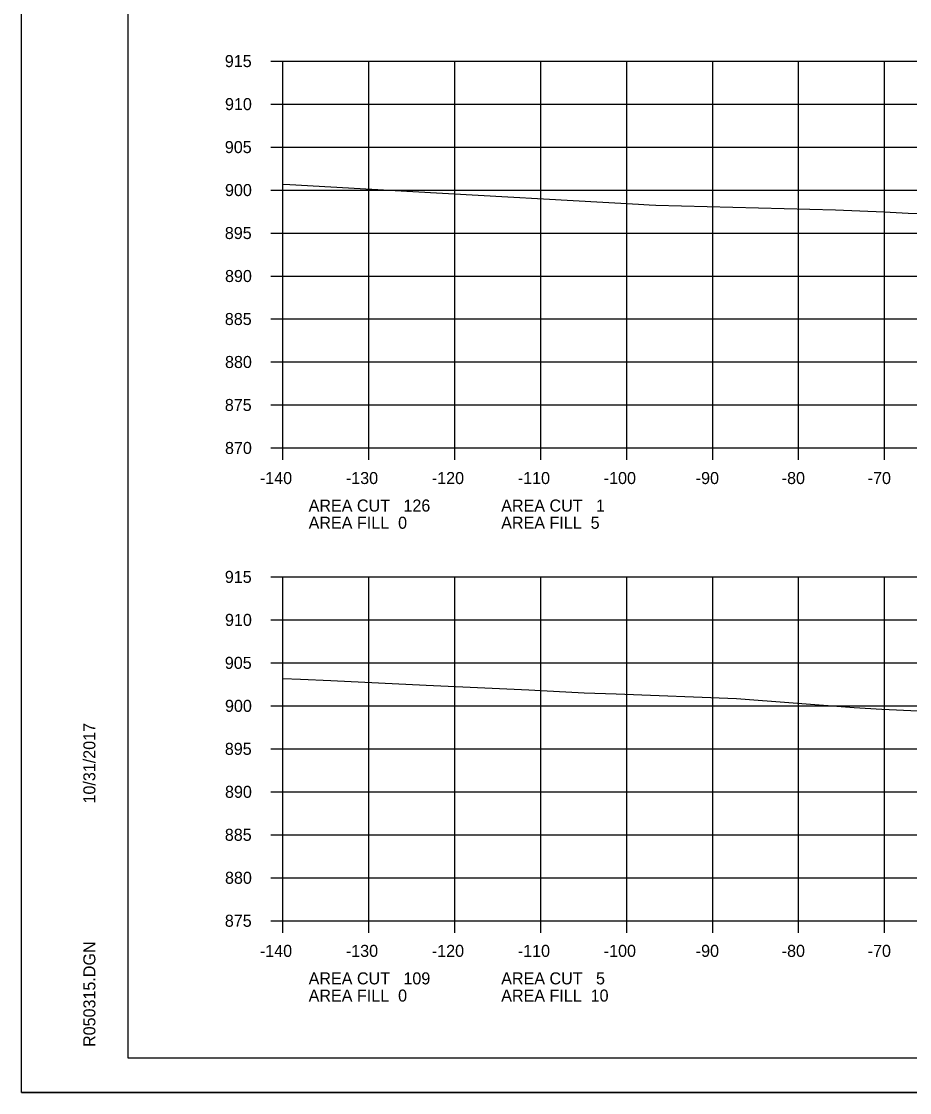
# Model space of a CAD drawing. Extents: x 1486524 to 1499135, y 326561 to 337924.
# Drawn here: x 1488812.5 to 1488915.8, y 331712.6 to 331837.2 of the extents above; entities that cross this region are included whole.
import ezdxf

# ---------------------------------------------------------------- set-up
doc = ezdxf.new("R2010")
doc.units = 0
for name, color, linetype in [('E_Const Align', 7, 'Continuous'), ('E_Const Align Station', 7, 'Continuous'), ('E_Ownership Information', 7, 'Continuous'), ('E_Property Line', 7, 'Continuous'), ('E_Quarter Calls', 7, 'Continuous'), ('E_Tract Number', 7, 'Continuous')]:
    doc.layers.add(name, color=color, linetype=linetype)

msp = doc.modelspace()

# ---------------------------------------------------------------- linework, layer by layer
at = {"layer": 'E_Const Align'}
for p, q in [((1488841.49, 331832.6), (1488842.89, 331832.6)), ((1488842.89, 331787.6), (1488842.89, 331832.6)), ((1488841.49, 331827.6), (1488842.89, 331827.6)), ((1488841.49, 331822.6), (1488842.89, 331822.6)), ((1488841.49, 331817.6), (1488842.89, 331817.6)), ((1488841.49, 331812.6), (1488842.89, 331812.6)), ((1488841.49, 331807.6), (1488842.89, 331807.6)), ((1488841.49, 331802.6), (1488842.89, 331802.6)), ((1488841.49, 331797.6), (1488842.89, 331797.6)), ((1488841.49, 331792.6), (1488842.89, 331792.6)), ((1488841.49, 331787.6), (1488842.89, 331787.6)), ((1488842.89, 331787.6), (1489122.89, 331787.6)), ((1488842.89, 331786.2), (1488842.89, 331787.6)), ((1488852.89, 331786.2), (1488852.89, 331787.6)), ((1488862.89, 331786.2), (1488862.89, 331787.6)), ((1488872.89, 331786.2), (1488872.89, 331787.6)), ((1488882.89, 331786.2), (1488882.89, 331787.6)), ((1488892.89, 331786.2), (1488892.89, 331787.6)), ((1488902.89, 331786.2), (1488902.89, 331787.6)), ((1488912.89, 331786.2), (1488912.89, 331787.6)), ((1488841.49, 331772.6), (1488842.89, 331772.6)), ((1488842.89, 331732.6), (1488842.89, 331772.6)), ((1488841.49, 331767.6), (1488842.89, 331767.6)), ((1488841.49, 331762.6), (1488842.89, 331762.6)), ((1488841.49, 331757.6), (1488842.89, 331757.6)), ((1488841.49, 331752.6), (1488842.89, 331752.6)), ((1488841.49, 331747.6), (1488842.89, 331747.6)), ((1488841.49, 331742.6), (1488842.89, 331742.6)), ((1488841.49, 331737.6), (1488842.89, 331737.6)), ((1488841.49, 331732.6), (1488842.89, 331732.6)), ((1488842.89, 331732.6), (1489122.89, 331732.6)), ((1488842.89, 331731.2), (1488842.89, 331732.6)), ((1488852.89, 331731.2), (1488852.89, 331732.6)), ((1488862.89, 331731.2), (1488862.89, 331732.6)), ((1488872.89, 331731.2), (1488872.89, 331732.6)), ((1488882.89, 331731.2), (1488882.89, 331732.6)), ((1488892.89, 331731.2), (1488892.89, 331732.6)), ((1488902.89, 331731.2), (1488902.89, 331732.6)), ((1488912.89, 331731.2), (1488912.89, 331732.6))]:
    msp.add_line(p, q, dxfattribs=at)
at = {"layer": 'E_Ownership Information'}
for p, q in [((1488842.89, 331832.6), (1489122.89, 331832.6)), ((1488842.89, 331787.6), (1488842.89, 331832.6)), ((1488852.89, 331787.6), (1488852.89, 331832.6)), ((1488862.89, 331787.6), (1488862.89, 331832.6)), ((1488872.89, 331787.6), (1488872.89, 331832.6)), ((1488882.89, 331787.6), (1488882.89, 331832.6)), ((1488892.89, 331787.6), (1488892.89, 331832.6)), ((1488902.89, 331787.6), (1488902.89, 331832.6)), ((1488912.89, 331787.6), (1488912.89, 331832.6)), ((1488842.89, 331827.6), (1489122.89, 331827.6)), ((1488842.89, 331822.6), (1489122.89, 331822.6)), ((1488842.89, 331817.6), (1489122.89, 331817.6)), ((1488842.89, 331812.6), (1489122.89, 331812.6)), ((1488842.89, 331807.6), (1489122.89, 331807.6)), ((1488842.89, 331802.6), (1489122.89, 331802.6)), ((1488842.89, 331797.6), (1489122.89, 331797.6)), ((1488842.89, 331792.6), (1489122.89, 331792.6)), ((1488842.89, 331787.6), (1489122.89, 331787.6)), ((1488842.89, 331772.6), (1489122.89, 331772.6)), ((1488842.89, 331732.6), (1488842.89, 331772.6)), ((1488852.89, 331732.6), (1488852.89, 331772.6)), ((1488862.89, 331732.6), (1488862.89, 331772.6)), ((1488872.89, 331732.6), (1488872.89, 331772.6)), ((1488882.89, 331732.6), (1488882.89, 331772.6)), ((1488892.89, 331732.6), (1488892.89, 331772.6)), ((1488902.89, 331732.6), (1488902.89, 331772.6)), ((1488912.89, 331732.6), (1488912.89, 331772.6)), ((1488842.89, 331767.6), (1489122.89, 331767.6)), ((1488842.89, 331762.6), (1489122.89, 331762.6)), ((1488842.89, 331757.6), (1489122.89, 331757.6)), ((1488842.89, 331752.6), (1489122.89, 331752.6)), ((1488842.89, 331747.6), (1489122.89, 331747.6)), ((1488842.89, 331742.6), (1489122.89, 331742.6)), ((1488842.89, 331737.6), (1489122.89, 331737.6)), ((1488842.89, 331732.6), (1489122.89, 331732.6))]:
    msp.add_line(p, q, dxfattribs=at)
at = {"layer": 'E_Property Line'}
for p, q in [((1488824.89, 331716.6), (1488824.89, 331922.06)), ((1488824.89, 331716.6), (1488824.89, 331716.6)), ((1489141.07, 331716.6), (1488824.89, 331716.6))]:
    msp.add_line(p, q, dxfattribs=at)
at = {"layer": 'E_Quarter Calls'}
msp.add_line((1488812.48, 331712.62), (1489145.82, 331712.62), dxfattribs=at)
for points in [[(1488812.48, 331925.95), (1489145.82, 331925.95), (1489145.82, 331712.62), (1488812.48, 331712.62)], [(1489058.81, 331922.06), (1489058.81, 331912.18), (1489094.54, 331912.18), (1489094.54, 331909.26), (1489117.74, 331909.26), (1489117.74, 331884.93), (1489141.07, 331884.93), (1489141.07, 331716.6), (1488824.89, 331716.6), (1488824.89, 331922.06)]]:
    msp.add_lwpolyline(points, close=True, dxfattribs=at)
at = {"layer": 'E_Tract Number'}
for points in [[(1488842.89, 331818.29), (1488843.72, 331818.23), (1488858.01, 331817.43), (1488884.25, 331815.95), (1488885.51, 331815.88), (1488886.28, 331815.85), (1488907.16, 331815.29), (1488912.82, 331815.06), (1488915.63, 331814.92), (1488924.47, 331814.7)], [(1488842.89, 331760.77), (1488844.93, 331760.69), (1488848.47, 331760.54), (1488859.57, 331759.99), (1488871.51, 331759.47), (1488877.93, 331759.13), (1488881.65, 331759), (1488895.65, 331758.46), (1488909.34, 331757.42), (1488912.56, 331757.23), (1488923.53, 331756.72)]]:
    msp.add_lwpolyline(points, dxfattribs=at)

# ---------------------------------------------------------------- texts
at = {"layer": 'E_Const Align Station'}
for s, p in [('915', (1488836.14, 331831.9)), ('910', (1488836.16, 331826.9)), ('905', (1488836.14, 331821.9)), ('900', (1488836.16, 331816.9)), ('895', (1488836.14, 331811.9)), ('890', (1488836.16, 331806.9)), ('885', (1488836.14, 331801.9)), ('880', (1488836.16, 331796.9)), ('875', (1488836.14, 331791.9)), ('870', (1488836.16, 331786.9)), ('-140', (1488840.22, 331783.4)), ('-130', (1488850.22, 331783.4)), ('-120', (1488860.22, 331783.4)), ('-110', (1488870.22, 331783.4)), ('-100', (1488880.22, 331783.4)), ('-90', (1488890.92, 331783.4)), ('-80', (1488900.92, 331783.4)), ('-70', (1488910.92, 331783.4)), ('AREA CUT   126', (1488845.89, 331780.2)), ('AREA CUT   1', (1488868.29, 331780.2)), ('AREA FILL  0', (1488845.89, 331778.2)), ('AREA FILL  5', (1488868.29, 331778.2)), ('915', (1488836.14, 331771.9)), ('910', (1488836.16, 331766.9)), ('905', (1488836.14, 331761.9)), ('900', (1488836.16, 331756.9)), ('895', (1488836.14, 331751.9)), ('890', (1488836.16, 331746.9)), ('885', (1488836.14, 331741.9)), ('880', (1488836.16, 331736.9)), ('875', (1488836.14, 331731.9)), ('-140', (1488840.22, 331728.4)), ('-130', (1488850.22, 331728.4)), ('-120', (1488860.22, 331728.4)), ('-110', (1488870.22, 331728.4)), ('-100', (1488880.22, 331728.4)), ('-90', (1488890.92, 331728.4)), ('-80', (1488900.92, 331728.4)), ('-70', (1488910.92, 331728.4)), ('AREA CUT   109', (1488845.89, 331725.2)), ('AREA CUT   5', (1488868.29, 331725.2)), ('AREA FILL  0', (1488845.89, 331723.2)), ('AREA FILL  10', (1488868.29, 331723.2))]:
    msp.add_text(s, height=1.4, dxfattribs=at).set_placement(p)
at = {"layer": 'E_Property Line'}
for s, p in [('10/31/2017', (1488821.08, 331746.24)), ('R050315.DGN', (1488821.08, 331717.92))]:
    msp.add_text(s, height=1.4, rotation=90, dxfattribs=at).set_placement(p)

doc.saveas('drawing.dxf')
